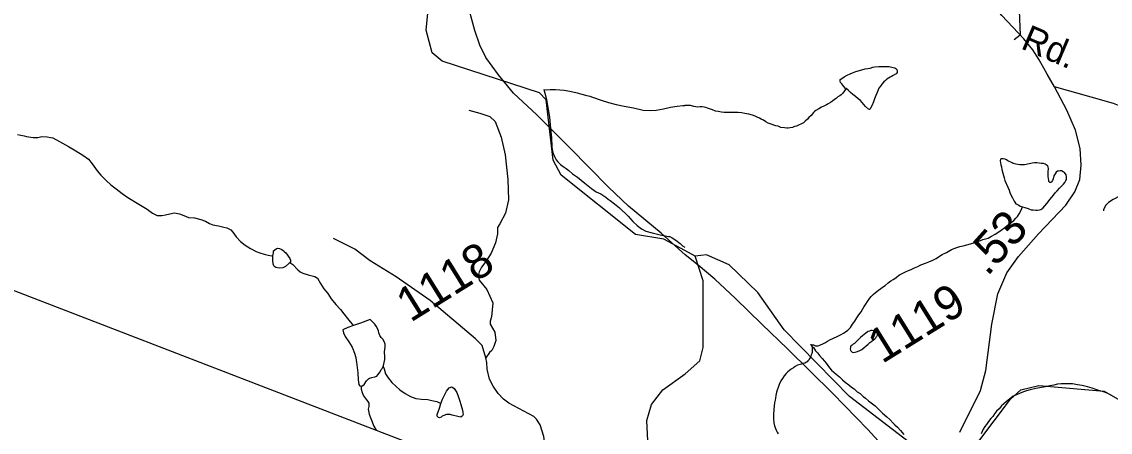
# Model space of a CAD drawing. Extents: x 2001466 to 31450019, y -30647475 to 847247.
# Drawn here: x 2032407 to 2040348, y 663620 to 666615 of the extents above; entities that cross this region are included whole.
import ezdxf

# ---------------------------------------------------------------- set-up
doc = ezdxf.new("R2010")
doc.units = 0
for name, color, linetype in [('Exist Boundary Political CountyLine', 7, 'Continuous'), ('Exist Hydrographic Misc Water Feature', 7, 'Continuous'), ('Exist Railroad Mainline', 7, 'Continuous'), ('Exist Road Non-System Type 51', 7, 'Continuous'), ('Exist Road Secondary Mileage Hundredths English Label', 7, 'Continuous'), ('Exist Road Secondary Type 51 Attributed', 7, 'Continuous'), ('Exist Road Secondary Type 51 Label', 7, 'Continuous'), ('Exist Road Secondary Type 51 Number Label', 7, 'Continuous')]:
    doc.layers.add(name, color=color, linetype=linetype)

msp = doc.modelspace()

# ---------------------------------------------------------------- linework, layer by layer
at = {"layer": 'Exist Boundary Political CountyLine'}
msp.add_lwpolyline([(2025347, 667357.1), (2026293.9, 666990.5), (2073692.9, 648709.4), (2076162.7, 647794.5), (2078580.1, 646988.2), (2083338.8, 645254.9), (2086621.1, 644117.9)], dxfattribs=at)
at = {"layer": 'Exist Hydrographic Misc Water Feature'}
for p, q in [((2037319.4, 664905.3), (2037245.6, 664946.2)), ((2038162.5, 664260.6), (2038164.6, 664256.6))]:
    msp.add_line(p, q, dxfattribs=at)
for points in [[(2037245.6, 664946.2), (2037092.4, 665027.9), (2036884.5, 665061.8), (2036342.5, 665496), (2036284.5, 665605.4), (2036234.4, 666046.1), (2036184.4, 666096.4), (2035475.5, 666327.3), (2035400.5, 666387.8), (2035358.5, 666552.7), (2035383.5, 666827.8), (2035158.5, 667176.9), (2035025.5, 667320.7), (2034950.4, 667492.8), (2034924.6, 667726.3), (2034849.5, 667803.3), (2034758.5, 668061.1)], [(2038421.1, 666126.9), (2038417.2, 666128.9), (2038405.1, 666142.8), (2038389.1, 666160.8), (2038381.1, 666170.8), (2038377, 666180.7), (2038377, 666186.7), (2038379.1, 666192.8), (2038389.1, 666200.8), (2038407, 666212.8), (2038428.9, 666224.8), (2038450.9, 666234.9), (2038468.9, 666242.9), (2038492.9, 666253), (2038536.8, 666265), (2038560.8, 666271.1), (2038580.9, 666273.1), (2038596.8, 666277.2), (2038616.7, 666283.2), (2038630.9, 666285.2), (2038660.8, 666287.3), (2038692.8, 666289.4), (2038712.7, 666289.4), (2038734.8, 666287.4), (2038764.8, 666281.5), (2038776.9, 666277.5), (2038784.9, 666273.5), (2038790.8, 666265.5), (2038794.7, 666253.5), (2038792.9, 666243.5), (2038786.9, 666235.5), (2038781, 666231.5), (2038765, 666221.5), (2038752.9, 666215.5), (2038742.8, 666209.4), (2038718.9, 666195.4), (2038709, 666187.4), (2038697.1, 666175.4), (2038683, 666159.4), (2038671.1, 666145.3), (2038661, 666131.3), (2038655.1, 666117.3), (2038647.1, 666099.3), (2038637.2, 666077.2), (2038633.1, 666065.2), (2038629.2, 666053.3), (2038621.3, 666031.2), (2038609.4, 666001.2), (2038599.5, 665983.2), (2038595.4, 665975.2), (2038591.3, 665975.2), (2038585.4, 665977.2), (2038563.2, 665997.1), (2038525.3, 666039.1), (2038509.3, 666053), (2038489.2, 666069), (2038471.2, 666083), (2038453.1, 666098.9), (2038435.3, 666114.9), (2038421.1, 666126.9)], [(2036216, 666121.1), (2036236.5, 666117.4), (2036262.3, 666119.4), (2036302.5, 666121), (2036364.4, 666115.6), (2036406.5, 666107.4), (2036458.4, 666097.3), (2036492.4, 666087.6), (2036520.5, 666079.6), (2036550.6, 666071.7), (2036570.5, 666063.9), (2036634.5, 666042.1), (2036686.8, 666025.4), (2036744.6, 666010.3), (2036802.6, 666000.1), (2036870.5, 665986.5), (2036940.6, 665970.3), (2036994.8, 665968.3), (2037036.6, 665970.8), (2037088.5, 665978.7), (2037140.6, 665992.4), (2037189, 665999.6), (2037230.6, 666002.9), (2037244.7, 666002.6)], [(2036216, 666121.1), (2036224.6, 666093), (2036236.5, 666046.8), (2036246.7, 665975.3), (2036257, 665919.3), (2036265, 665835.5), (2036271.1, 665767.3), (2036275.2, 665703.2), (2036277.3, 665683.5), (2036285.3, 665653), (2036293.3, 665631.5), (2036307.2, 665607.4), (2036317.5, 665591.6), (2036337.4, 665573.2), (2036357.5, 665559.6), (2036379.4, 665543.6), (2036399.5, 665529.2), (2036425.3, 665505.8), (2036439.5, 665495.6), (2036461.4, 665481.3), (2036515.6, 665437.5), (2036563.8, 665398), (2036597.6, 665373.5), (2036631.8, 665358.1), (2036667.7, 665334.3), (2036685.8, 665320), (2036699.7, 665309.9), (2036731.7, 665286.3), (2036768, 665256), (2036832, 665196.5), (2036866, 665158), (2036898, 665128.7), (2036927.9, 665104.3), (2036960.1, 665086.4), (2037006.1, 665074.8), (2037064.1, 665060.5), (2037126, 665048.7), (2037136.1, 665046.8), (2037152.1, 665039.1), (2037178.1, 665020.5), (2037210.3, 664996.9), (2037228.1, 664980.9), (2037246, 664969.9)], [(2038421.1, 666126.9), (2038409.2, 666110.9), (2038397.1, 666094.8), (2038385.2, 666082.8), (2038375.4, 666074.8), (2038361.2, 666066.7), (2038349.4, 666054.7), (2038337.3, 666046.7), (2038323.3, 666036.6), (2038307.3, 666026.6), (2038291.3, 666016.6), (2038277.4, 666008.6), (2038259.3, 665998.6), (2038241.5, 665990.6), (2038223.4, 665980.5), (2038201.5, 665968.5), (2038191.5, 665960.5), (2038183.5, 665952.4), (2038165.6, 665930.4), (2038149.6, 665916.3), (2038139.6, 665904.3), (2038121.7, 665888.3), (2038109.6, 665878.3), (2038091.6, 665868.3), (2038079.7, 665862.3), (2038059.6, 665854.2), (2038045.7, 665850.2), (2038029.7, 665844.2), (2038013.7, 665840.2), (2037999.7, 665838.1), (2037989.7, 665838.1), (2037971.9, 665840.1), (2037945.8, 665844), (2037925.7, 665851.9), (2037907.7, 665855.9), (2037893.7, 665859.9), (2037873.6, 665867.8), (2037853.7, 665875.8), (2037835.7, 665885.8), (2037819.7, 665895.8), (2037801.7, 665903.7), (2037789.8, 665911.7), (2037771.7, 665919.7), (2037757.6, 665925.7), (2037737.5, 665933.6), (2037711.6, 665941.5), (2037681.5, 665945.5), (2037659.6, 665949.4), (2037633.5, 665953.4), (2037609.5, 665953.3), (2037589.6, 665953.3), (2037565.6, 665953.3), (2037547.6, 665953.3), (2037531.6, 665953.2), (2037511.5, 665955.1), (2037487.5, 665959.1), (2037467.6, 665963.1), (2037447.5, 665971.1), (2037425.6, 665979), (2037409.6, 665985), (2037397.5, 665989), (2037385.6, 665991), (2037371.5, 665992.9), (2037355.5, 665992.9), (2037339.5, 665992.8), (2037325.5, 665994.8), (2037309.5, 665996.8), (2037285.5, 666002.8), (2037266.3, 666003.5), (2037244.7, 666002.6)], [(2032375.8, 665793), (2032425.8, 665783), (2032441.8, 665778.6), (2032489.8, 665771.1), (2032523.8, 665771.2), (2032554, 665777.2), (2032593.7, 665774.6), (2032619.8, 665770.9), (2032633.9, 665767.3), (2032681.9, 665740.9), (2032703.9, 665729), (2032747.7, 665703.5), (2032801.9, 665673.7), (2032851.9, 665641.5), (2032893.9, 665611.9), (2032922, 665577.7), (2032958.1, 665527.8), (2032984.2, 665496.1), (2033022.3, 665455.9), (2033058.4, 665425.6), (2033095.1, 665394.6), (2033140.4, 665360.8), (2033182.2, 665332.1), (2033260.6, 665284.6), (2033322.5, 665246.4), (2033360.6, 665218.5), (2033394.5, 665202.3), (2033428.5, 665200.8), (2033456.6, 665206.8), (2033486.5, 665214.4), (2033522.6, 665221), (2033558.7, 665212.9), (2033588.7, 665200.8), (2033624.5, 665187), (2033666.6, 665185.3), (2033712.7, 665172.9), (2033748.6, 665159), (2033776.7, 665142.9), (2033800.7, 665133.4), (2033842.7, 665125.1), (2033880.7, 665117), (2033902.8, 665111.6), (2033932.7, 665097), (2033946.9, 665079.6), (2033972.7, 665045.4), (2034002.9, 665011.1), (2034037.1, 664985.8), (2034076.9, 664959.6), (2034116.9, 664937.5), (2034145, 664927.9), (2034177, 664918.2), (2034205, 664911.9), (2034231.1, 664908.1), (2034239.1, 664907.1)], [(2039708.4, 665263.4), (2039724.4, 665259.4), (2039748.4, 665251.5), (2039770.6, 665243.5), (2039786.6, 665241.6), (2039804.6, 665239.6), (2039818.5, 665239.7), (2039832.5, 665241.7), (2039842.5, 665245.7), (2039856.5, 665255.7), (2039886.4, 665289.7), (2039894.4, 665301.7), (2039908.4, 665317.8), (2039922.3, 665333.8), (2039934.2, 665349.8), (2039946.3, 665365.8), (2039962.3, 665381.9), (2039978.1, 665399.9), (2039992.2, 665415.9), (2040006.2, 665429.9), (2040016.2, 665441.9), (2040024, 665455.9), (2040028.1, 665463.9), (2040030, 665473.9), (2040030, 665486), (2040026.1, 665498), (2040014, 665514), (2040003.9, 665519.9), (2039991.8, 665525.9), (2039982, 665527.9), (2039971.9, 665525.8), (2039963.9, 665525.8), (2039954.1, 665517.8), (2039946.1, 665505.8), (2039936, 665491.8), (2039931.9, 665469.8), (2039926.2, 665455.8), (2039920.1, 665447.8), (2039914.1, 665441.7), (2039908.2, 665441.7), (2039904.1, 665443.7), (2039900.2, 665449.8), (2039900.2, 665457.8), (2039898.1, 665469.7), (2039896.1, 665487.7), (2039896.1, 665501.7), (2039896.1, 665519.7), (2039897.9, 665541.7), (2039895.9, 665555.7), (2039893.8, 665559.7), (2039889.9, 665565.7), (2039881.9, 665571.7), (2039873.9, 665575.6), (2039861.8, 665579.6), (2039845.8, 665581.6), (2039829.8, 665583.6), (2039813.8, 665585.6), (2039796, 665585.5), (2039779.8, 665583.5), (2039767.9, 665581.4), (2039755.8, 665577.4), (2039743.9, 665575.4), (2039733.9, 665573.4), (2039722, 665571.4), (2039706, 665571.3), (2039687.9, 665571.3), (2039674, 665573.3), (2039659.8, 665575.3), (2039639.9, 665581.3), (2039632, 665585.2), (2039624, 665589.2), (2039611.9, 665595.2), (2039601.8, 665601.1), (2039592, 665607.1), (2039581.9, 665611.1), (2039568, 665615.1), (2039560, 665615.1), (2039552, 665615.1), (2039547.9, 665613.1), (2039545.8, 665603.1), (2039545.8, 665599.1), (2039547.9, 665585.1), (2039549.9, 665571.1), (2039554, 665557.1), (2039557.9, 665537.1), (2039565.9, 665509.1), (2039574.1, 665477.1), (2039580.1, 665457.1), (2039600.2, 665407.2), (2039610.2, 665385.2), (2039616.2, 665369.2), (2039626.4, 665347.3), (2039634.4, 665329.3), (2039646.3, 665305.3), (2039652.5, 665297.3), (2039660.5, 665287.3), (2039666.6, 665283.3), (2039680.5, 665275.4), (2039692.4, 665269.4), (2039708.4, 665263.4)], [(2038162.5, 664260.6), (2038166.7, 664260.6), (2038174.6, 664258.7), (2038184.7, 664256.7), (2038198.6, 664250.7), (2038210.5, 664250.8), (2038218.5, 664250.8), (2038228.6, 664254.8), (2038238.6, 664258.8), (2038246.6, 664262.8), (2038260.6, 664268.8), (2038270.4, 664274.8), (2038286.4, 664284.9), (2038302.4, 664292.9), (2038330.5, 664307), (2038356.5, 664319), (2038370.3, 664325), (2038384.4, 664333.1), (2038402.5, 664343.1), (2038416.4, 664351.2), (2038434.4, 664365.2), (2038452.3, 664385.2), (2038468.3, 664407.2), (2038484.3, 664431.2), (2038500.1, 664455.3), (2038514.2, 664477.3), (2038530.2, 664499.4), (2038543.9, 664521.4), (2038554, 664537.4), (2038566.1, 664555.3), (2038577.8, 664573.4), (2038593.8, 664597.4), (2038603.8, 664611.4), (2038619.8, 664625.5), (2038635.8, 664639.5), (2038657.8, 664657.6), (2038675.8, 664669.6), (2038687.7, 664677.6), (2038705.7, 664691.6), (2038727.7, 664709.6), (2038747.6, 664723.7), (2038763.6, 664733.7), (2038775.7, 664741.7), (2038797.6, 664757.8), (2038811.5, 664767.8), (2038825.5, 664775.9), (2038839.4, 664783.9), (2038853.6, 664789.9), (2038877.6, 664799.9), (2038895.4, 664808), (2038919.4, 664820), (2038945.4, 664830.1), (2038967.4, 664840.1), (2038999.4, 664854.2), (2039025.4, 664864.2), (2039055.3, 664876.3), (2039079.3, 664888.3), (2039103.3, 664904.3), (2039121.2, 664916.4), (2039153.2, 664932.4), (2039191.1, 664952.5), (2039229.2, 664968.6), (2039251.2, 664974.6), (2039275.2, 664980.6), (2039301, 664986.7), (2039329.1, 664994.7), (2039361.1, 665004.8), (2039389, 665014.9), (2039418.9, 665024.9), (2039456.8, 665037), (2039482.9, 665051), (2039508.9, 665065.1), (2039528.8, 665077.1), (2039552.8, 665095.1), (2039578.8, 665113.2), (2039596.7, 665127.2), (2039612.7, 665139.2), (2039626.8, 665149.2), (2039644.7, 665165.3), (2039660.7, 665181.3), (2039670.7, 665193.3), (2039684.7, 665213.4), (2039698.6, 665239.4), (2039708.4, 665263.4)], [(2034363.5, 664858.6), (2034355.1, 664849.8), (2034331.2, 664829.8), (2034311.1, 664820.3), (2034285.2, 664815.9), (2034261, 664822.1), (2034253.2, 664825.6), (2034247.1, 664834), (2034241.1, 664848), (2034238.9, 664875.9), (2034239.1, 664907.1)], [(2034239.1, 664907.1), (2034243, 664930), (2034244.8, 664942.2), (2034252.8, 664951.9), (2034262.9, 664958.3), (2034272.9, 664962.2), (2034286.9, 664960.3), (2034301, 664955.9), (2034318.8, 664942.4), (2034322.9, 664938.2), (2034333, 664929.8), (2034363.1, 664886.5), (2034368.9, 664874.2), (2034367, 664861.8), (2034363.5, 664858.6)], [(2037246.6, 664047), (2037353.4, 664140.1), (2037378.4, 664238), (2037377.4, 664723.6), (2037319.4, 664905.3)], [(2039146.4, 663342.5), (2038445.3, 663881.7), (2037969.4, 664367.1), (2037777.5, 664640), (2037569.3, 664841.1), (2037402.4, 664913.4), (2037319.4, 664905.3)], [(2034363.5, 664858.6), (2034385.1, 664842.6), (2034421, 664804.1), (2034439.2, 664790.6), (2034457.1, 664780.4), (2034497.2, 664768.1), (2034545.2, 664756.5), (2034565.3, 664744.7), (2034587.3, 664704.8), (2034611.3, 664666.6), (2034639.3, 664632.4), (2034665.6, 664592.5), (2034697.6, 664552.5), (2034731.6, 664516.5), (2034757.5, 664484.8), (2034783.5, 664450.6), (2034803.8, 664424.8), (2034821.4, 664404.8), (2034828, 664398.9)], [(2035043.1, 664099.2), (2035046.2, 664105.7), (2035052.1, 664127.8), (2035057.2, 664149.8), (2035056, 664173.6), (2035054, 664203.2), (2035056, 664225.3), (2035057.9, 664237.5), (2035059.1, 664249), (2035059.7, 664261.3), (2035051.7, 664281.1), (2035041.9, 664297.8), (2035030, 664311.1), (2035019.7, 664325.3), (2035011.7, 664345.2), (2035009.7, 664359.1), (2035005.6, 664371.5), (2034993.7, 664393.1), (2034983.6, 664407.2), (2034963.9, 664428.1), (2034949.6, 664443.1), (2034877.6, 664416.8), (2034828, 664398.9)], [(2034828, 664398.9), (2034785.5, 664383.3), (2034749.9, 664366.9), (2034755.8, 664344.6), (2034767.9, 664317.3), (2034794, 664279), (2034817.9, 664240.7), (2034836, 664197), (2034844.2, 664164.8), (2034848.1, 664143.4), (2034849.1, 664130.3), (2034858.3, 664053), (2034862.4, 664001.2), (2034864.3, 663985.6), (2034866.5, 663969.2), (2034870.4, 663960.9), (2034874.3, 663957.5), (2034882.7, 663955.6)], [(2038526.3, 664311.3), (2038500.5, 664283.3), (2038490.4, 664275.3), (2038482.4, 664267.3), (2038472.6, 664261.3), (2038466.4, 664255.2), (2038458.4, 664249.2), (2038454.5, 664245.2), (2038452.7, 664239.2), (2038450.6, 664229.2), (2038452.7, 664219.2), (2038456.6, 664213.2), (2038464.6, 664205.2), (2038474.6, 664201.3), (2038488.6, 664203.3), (2038504.6, 664209.4), (2038520.6, 664217.4), (2038536.6, 664223.4), (2038550.7, 664235.4), (2038568.6, 664249.4), (2038582.5, 664261.5), (2038594.4, 664273.5), (2038608.5, 664283.5), (2038620.4, 664293.5), (2038630.3, 664301.5), (2038638.3, 664309.5), (2038642.4, 664317.5), (2038648.3, 664323.6), (2038650.4, 664327.6), (2038650.4, 664333.6), (2038650.4, 664337.6), (2038648.3, 664341.5), (2038644.4, 664347.5), (2038636.4, 664353.5), (2038626.4, 664359.5), (2038612.4, 664361.5), (2038602.4, 664361.5), (2038592.3, 664357.5), (2038582.3, 664355.4), (2038574.3, 664349.4), (2038564.5, 664343.4), (2038552.4, 664333.4), (2038540.5, 664323.3), (2038526.3, 664311.3)], [(2038164.6, 664256.6), (2038172.5, 664248.7), (2038172.6, 664238.7), (2038174.6, 664230.7), (2038174.6, 664222.7), (2038174.6, 664212.7), (2038172.8, 664202.7), (2038170.8, 664194.7), (2038166.7, 664184.7), (2038164.8, 664174.7), (2038160.7, 664168.7), (2038156.8, 664160.7), (2038154.8, 664156.7), (2038148.8, 664146.7), (2038142.9, 664140.7), (2038138.8, 664134.6), (2038132.8, 664130.6), (2038120.9, 664124.6), (2038106.8, 664120.6), (2038094.9, 664116.6), (2038066.8, 664108.5), (2038050.8, 664100.5), (2038036.9, 664090.4), (2038021.1, 664080.4), (2037997.1, 664060.4), (2037985, 664048.4), (2037969, 664030.4), (2037957.1, 664012.3), (2037945.2, 663994.3), (2037933.1, 663968.3), (2037925.3, 663946.3), (2037917.3, 663926.3), (2037913.2, 663912.3), (2037909.3, 663888.3), (2037905.4, 663868.3), (2037903.4, 663854.3), (2037899.3, 663834.3), (2037895.6, 663812.3), (2037893.5, 663786.3), (2037891.7, 663750.3), (2037891.7, 663718.3), (2037893.7, 663688.3), (2037899.7, 663666.3), (2037911.8, 663634.4), (2037917.9, 663620.4), (2037925.9, 663608.3)], [(2038164.6, 664256.6), (2038172.5, 664248.7), (2038182.6, 664238.7), (2038190.6, 664226.7), (2038198.6, 664214.7), (2038212.8, 664198.8), (2038226.7, 664180.8), (2038246.8, 664158.8), (2038264.7, 664138.9), (2038274.9, 664122.9), (2038288.9, 664106.9), (2038301, 664089), (2038314.9, 664073), (2038330.9, 664059), (2038348.9, 664043), (2038372.9, 664023.1), (2038395.1, 664003.1), (2038415, 663985.3), (2038441, 663965.2), (2038461.1, 663949.3), (2038479.1, 663935.4), (2038503.1, 663915.3), (2038523.2, 663901.4), (2038545.2, 663881.5), (2038563.2, 663867.5), (2038585.2, 663849.6), (2038633.3, 663811.6), (2038661.4, 663783.7), (2038687.3, 663759.7), (2038717.4, 663731.8), (2038739.6, 663711.9), (2038767.5, 663683.9), (2038775.7, 663673.9), (2038795.5, 663656), (2038817.7, 663632), (2038843.7, 663604.1)], [(2034882.7, 663955.6), (2034888.5, 663955.5), (2034904.5, 663967.5), (2034922.3, 663995), (2034936.5, 664009.5), (2034944.3, 664013.4), (2034962.3, 664019.6), (2034982.2, 664025), (2034998.2, 664029.6), (2035006.2, 664037.6), (2035022.4, 664061.1), (2035030.2, 664077.3), (2035036.1, 664085.4), (2035043.1, 664099.2)], [(2035043.1, 664099.2), (2035050.3, 664081.8), (2035062.2, 664047.1), (2035080.2, 664017.3), (2035108.3, 663983.9), (2035138.4, 663953.8), (2035164.5, 663929.5), (2035204.5, 663901.5), (2035242.4, 663879.4), (2035282.6, 663865.6), (2035324.4, 663862.2), (2035370.6, 663858), (2035398.4, 663851.7), (2035434.5, 663844.4), (2035450.5, 663835.8), (2035465.7, 663829)], [(2036935.9, 662886), (2036994.4, 663163.1), (2036968.3, 663705), (2037001.3, 663822.4), (2037085.4, 663929), (2037246.6, 664047)], [(2039146.4, 663342.5), (2039263.3, 663386), (2039620.3, 663861.1), (2039695.3, 663928.5), (2039828.4, 663961.9), (2040303.3, 663919.5), (2040537.3, 663786.7), (2041161.2, 663921.7), (2041453.4, 664047), (2041744.4, 664037.8), (2042328.4, 663898), (2042636.4, 663983.7), (2043053.2, 663942.3), (2043311.4, 663825.5), (2043420.3, 663751.1), (2043545.4, 663709.3), (2043894.4, 663751.3)], [(2034882.7, 663955.6), (2034884.4, 663935.2), (2034890.5, 663909.6), (2034900.6, 663885.6), (2034922.7, 663857.2), (2034932.6, 663843.1), (2034938.7, 663831.5), (2034940.6, 663823.3), (2034938.7, 663807.7), (2034934.8, 663788.9), (2034942.8, 663751), (2034952.9, 663721.2), (2034976.9, 663665), (2034992.5, 663635.6)], [(2035465.7, 663829), (2035476.6, 663860), (2035506.5, 663918.4), (2035526.4, 663944.2), (2035544.4, 663950.4), (2035562.3, 663938.6), (2035580.3, 663910.4), (2035590.4, 663882.2), (2035604.3, 663846.6), (2035610.5, 663822.8), (2035622.6, 663780.7), (2035624.8, 663764.2), (2035626.7, 663750.3), (2035622.8, 663738.8), (2035610.7, 663730.1), (2035588.5, 663734.7), (2035548.5, 663744.5), (2035532.8, 663748.1), (2035506.7, 663748.6), (2035486.6, 663742.5), (2035474.5, 663736.1), (2035467.1, 663729.7), (2035454.8, 663724.2), (2035446.8, 663728.5), (2035438.8, 663736), (2035436.8, 663750.1), (2035454.4, 663796.4), (2035465.7, 663829)], [(2040354.8, 663890.8), (2040324.8, 663904.8), (2040298.8, 663914.8), (2040280.7, 663920.7), (2040264.7, 663924.7), (2040242.8, 663932.7), (2040216.8, 663940.6), (2040182.9, 663950.5), (2040142.7, 663960.4), (2040108.7, 663966.4), (2040072.8, 663972.3), (2040046.8, 663972.3), (2040022.8, 663972.2), (2039990.8, 663972.1), (2039962.9, 663970.1), (2039936.9, 663964.1), (2039906.9, 663958), (2039876.8, 663951.9), (2039846.8, 663945.9), (2039804.8, 663937.8), (2039764.8, 663929.7), (2039736.9, 663921.7), (2039715, 663913.6), (2039686.9, 663903.6), (2039665, 663893.6), (2039641, 663883.5), (2039627, 663873.5), (2039603, 663853.5), (2039589.1, 663841.5), (2039573.1, 663827.4), (2039555.1, 663811.4), (2039537.2, 663791.3), (2039519.2, 663773.3), (2039505.2, 663753.2), (2039491.3, 663735.2), (2039477.3, 663719.2), (2039461.3, 663699.2), (2039445.6, 663675.2), (2039433.5, 663661.2), (2039421.4, 663641.1), (2039413.4, 663625.1), (2039405.6, 663609.1)]]:
    msp.add_lwpolyline(points, dxfattribs=at)
at = {"layer": 'Exist Railroad Mainline'}
msp.add_lwpolyline([(2038929.2, 663256.5), (2038580.1, 663640.8), (2038325.4, 663901.5), (2037994.2, 664227.9), (2037806.9, 664407.9), (2037614.7, 664595.8), (2037464.5, 664735.8), (2037342.6, 664837.7), (2037247.4, 664913.8), (2037072.5, 665072.3), (2036832.7, 665269), (2036688.5, 665408.7), (2036406, 665696), (2036164.8, 665935), (2035994.6, 666093), (2035884.4, 666228.3), (2035793.7, 666353.5), (2035749, 666444), (2035712.1, 666550.4), (2035591.7, 667001.8)], dxfattribs=at)
at = {"layer": 'Exist Road Non-System Type 51'}
for points in [[(2039647, 667089), (2039679.4, 666818.9), (2039690.2, 666516.3), (2039647, 666483.9)], [(2035668.5, 665969), (2035748.3, 665948), (2035822, 665923.1), (2035861.6, 665886.7), (2035904.1, 665772.2), (2035934.7, 665643.8), (2035954.4, 665463.6), (2035958.6, 665315.5), (2035937.4, 665217.7), (2035894.4, 665140.4), (2035878.1, 665114.5), (2035877.5, 665066.5), (2035862.8, 665000.6), (2035831.9, 664927), (2035793, 664865.6), (2035760.6, 664823.9), (2035744.1, 664790.2), (2035737.9, 664760.1), (2035745.5, 664730.2), (2035800.7, 664661.5), (2035843.5, 664565), (2035834.2, 664461), (2035825.8, 664429.1), (2035823.6, 664409.2), (2035859, 664351.1), (2035865.4, 664288.5), (2035850.7, 664245.7), (2035837.9, 664216.9), (2035820.8, 664200.8), (2035791.9, 664162.3)], [(2040874.6, 665592.6), (2040809.6, 665545.9), (2040762.9, 665508.9), (2040732.5, 665489.5), (2040686, 665464.4), (2040643.6, 665447.3), (2040599.2, 665426.2), (2040532.7, 665401.5), (2040470.1, 665370.8), (2040421.6, 665345.8), (2040369, 665316.9), (2040336.5, 665295.5), (2040314.1, 665274), (2040299.5, 665242.3), (2040299.3, 665236.3)]]:
    msp.add_lwpolyline(points, dxfattribs=at)
at = {"layer": 'Exist Road Secondary Type 51 Attributed'}
for points in [[(2039941.9, 666139.6), (2039888.1, 666231.5), (2039829, 666337.1), (2039782.5, 666408.9), (2039719.2, 666491.3), (2039557.1, 666659.3), (2039371.4, 666881.1), (2039289.5, 666994.1), (2039248.4, 667061.7), (2039195.6, 667225.5), (2039104.8, 667545.5), (2039079.5, 667666), (2039064.7, 667794.8), (2039069.5, 668028.3), (2039054.7, 668367.4), (2039027.8, 668703.3), (2038995, 668984.3), (2038946.5, 669250.5), (2038875.7, 669736.4), (2038863.1, 669837.8), (2038867.3, 669913.8), (2038899, 670017.4), (2038968.1, 670183.9)], [(2039250, 663619.2), (2039402, 663925.5), (2039440, 664071.2), (2039484.3, 664409.3), (2039527.1, 664629), (2039594.6, 664783.2), (2039679.6, 664902.6), (2039825.3, 665066.3), (2040023.2, 665276.5), (2040089.7, 665373.7), (2040127.2, 665464.6), (2040135.6, 665568.1), (2040128.2, 665689.6), (2040095.5, 665823.7), (2040031.6, 665970.5), (2039941.9, 666139.6)], [(2042427.2, 664940.4), (2042370.9, 664957.5), (2042223.1, 665001.9), (2041979.2, 665042), (2041707.4, 665085.4), (2041570.2, 665123.4), (2041409.7, 665193.1), (2041265.6, 665290.3), (2041097.8, 665437.1), (2040889.8, 665624.1), (2040685.6, 665824.8), (2040565.3, 665932.5), (2040481.9, 665975.8), (2040371, 666018.1), (2040208.5, 666063.5), (2039941.9, 666139.6)], [(2036253.4, 663149.3), (2036234, 663468.9), (2036216.4, 663588.5), (2036190.3, 663673.9), (2036163, 663715.6), (2036144.1, 663735.4), (2035960.9, 663831.2), (2035922.4, 663860.1), (2035881.8, 663901.3), (2035845.4, 663955.8), (2035820.8, 664007.2), (2035802.6, 664081), (2035799.4, 664128.1), (2035791.9, 664162.3), (2035766.3, 664252.2), (2035717.1, 664300.3), (2035386.6, 664581.7), (2035138.6, 664752.9), (2034950.3, 664870.5), (2034836.9, 664954.7), (2034682.5, 665034.2)]]:
    msp.add_lwpolyline(points, dxfattribs=at)

# ---------------------------------------------------------------- texts
at = {"layer": 'Exist Road Secondary Mileage Hundredths English Label'}
msp.add_text('.53', height=250, rotation=48.07082, dxfattribs=at).set_placement((2039451.5, 664751.2))
at = {"layer": 'Exist Road Secondary Type 51 Label'}
msp.add_text('Rd.', height=190, rotation=336.88651, dxfattribs=at).set_placement((2039687.9, 666422.6))
at = {"layer": 'Exist Road Secondary Type 51 Number Label'}
for s, p in [('1118', (2035243.3, 664417.3)), ('1119', (2038683.6, 664115.6))]:
    msp.add_text(s, height=250, rotation=31.91803, dxfattribs=at).set_placement(p)

doc.saveas('drawing.dxf')
